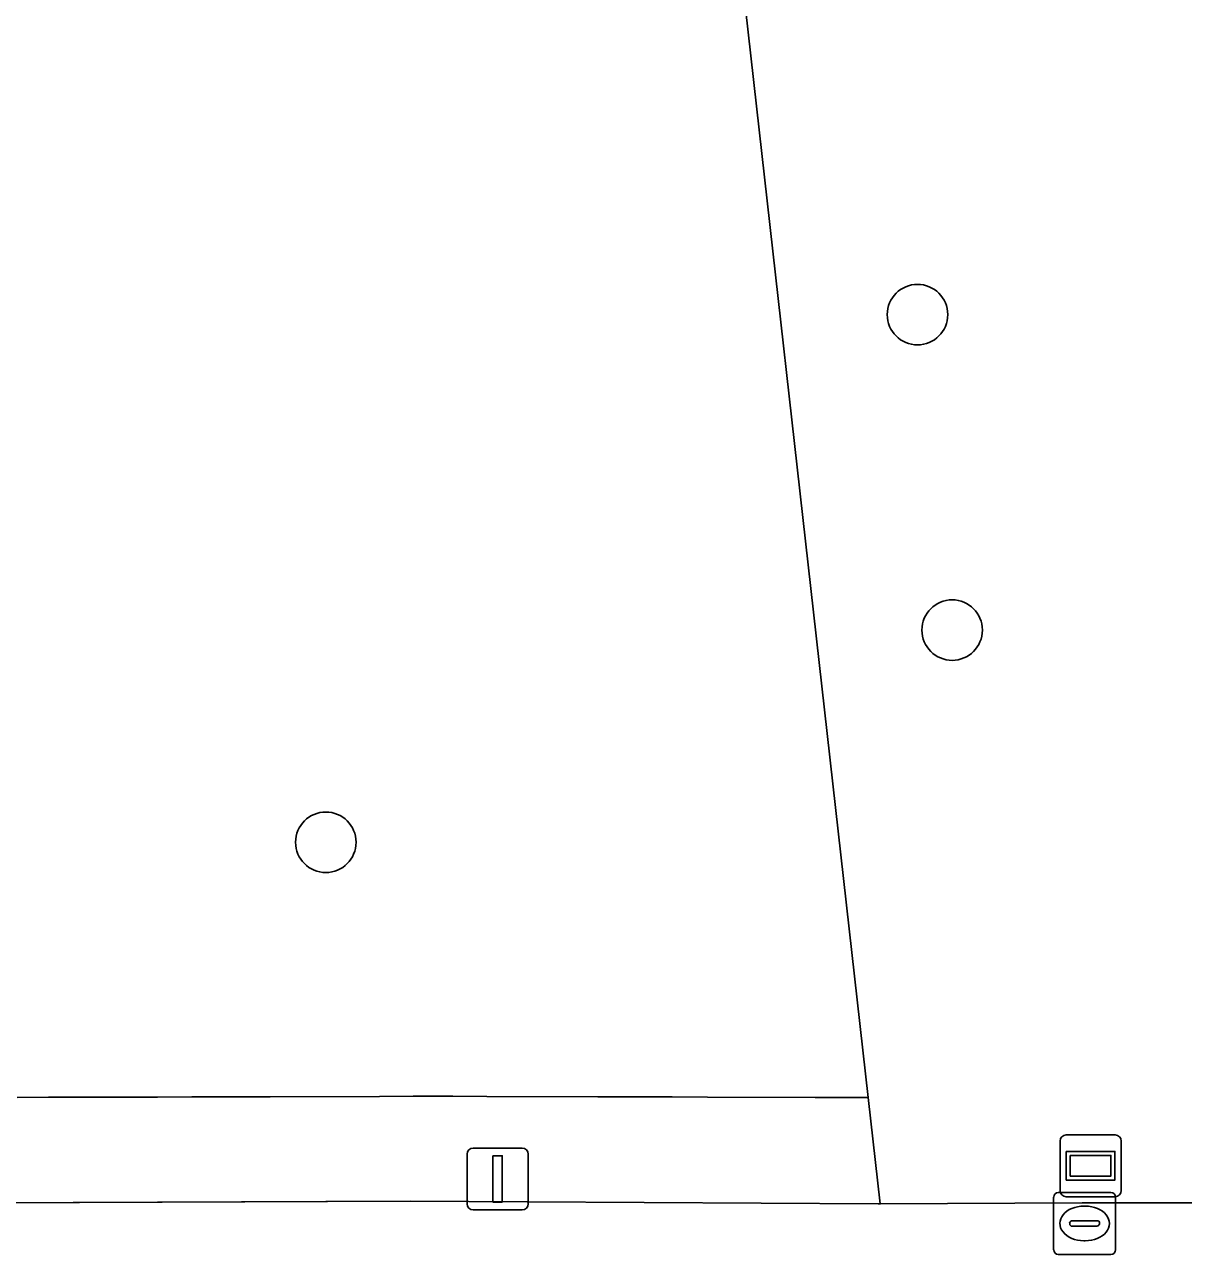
# Model space of a CAD drawing. Extents: x 161477 to 163040, y 383680 to 384871.
# Drawn here: x 162493.74 to 162512.48, y 384562.54 to 384582.42 of the extents above; entities that cross this region are included whole.
import ezdxf

# ---------------------------------------------------------------- set-up
doc = ezdxf.new("R2010")
doc.units = 0
for name, color, linetype in [('IMGEO_Boom', 7, 'Continuous'), ('IMGEO_Groenvoorziening', 7, 'Continuous'), ('IMGEO_Informatiebord', 7, 'Continuous'), ('IMGEO_Kolk', 7, 'Continuous'), ('IMGEO_Lichtmast', 7, 'Continuous'), ('IMGEO_Rijbaan_lokaal_open', 7, 'Continuous'), ('IMGEO_Voetpad_open', 7, 'Continuous')]:
    doc.layers.add(name, color=color, linetype=linetype)

msp = doc.modelspace()

# ---------------------------------------------------------------- linework, layer by layer
at = {"layer": 'IMGEO_Boom'}
for centre in [(162508.18, 384577.73), (162508.74, 384572.63), (162498.61, 384569.2)]:
    msp.add_circle(centre, 0.489, dxfattribs=at)
at = {"layer": 'IMGEO_Groenvoorziening'}
msp.add_lwpolyline([(162515.779, 384577.439), (162515.761, 384580.006), (162515.77, 384582.584), (162515.796, 384585.11), (162515.791, 384587.661), (162515.789, 384589.888), (162504.693, 384588.952), (162507.383, 384565.074), (162507.577, 384563.354), (162510.845, 384563.371), (162519.294, 384563.381), (162519.53, 384563.392)], dxfattribs=at)
at = {"layer": 'IMGEO_Informatiebord'}
for p, q in [((162510.485, 384563.57), (162510.485, 384564.37)), ((162510.485, 384564.37), (162510.485, 384563.57)), ((162510.585, 384564.47), (162511.375, 384564.47)), ((162511.375, 384564.47), (162510.585, 384564.47)), ((162511.475, 384564.37), (162511.475, 384563.57)), ((162511.475, 384563.57), (162511.475, 384564.37)), ((162511.375, 384563.47), (162510.585, 384563.47)), ((162510.585, 384563.47), (162511.375, 384563.47))]:
    msp.add_line(p, q, dxfattribs=at)
for points in [[(162510.586, 384564.202), (162511.374, 384564.202), (162511.374, 384563.738), (162510.586, 384563.738), (162510.586, 384564.202)], [(162510.651, 384564.137), (162510.651, 384563.803), (162511.309, 384563.803), (162511.309, 384564.137), (162510.651, 384564.137)]]:
    msp.add_lwpolyline(points, dxfattribs=at)
for centre, start, end in [((162510.585, 384564.37), 90, 180), ((162510.585, 384564.37), 90, 180), ((162511.375, 384564.37), 0, 90), ((162511.375, 384564.37), 360, 90), ((162510.585, 384563.57), 180, 270), ((162510.585, 384563.57), 180, 270), ((162511.375, 384563.57), 270, 0), ((162511.375, 384563.57), 270, 0)]:
    msp.add_arc(centre, 0.1, start, end, dxfattribs=at)
at = {"layer": 'IMGEO_Kolk'}
for p, q in [((162510.457, 384563.538), (162511.309, 384563.538)), ((162510.382, 384562.612), (162510.382, 384563.464)), ((162511.383, 384563.464), (162511.383, 384562.612)), ((162510.87, 384563.318), (162510.895, 384563.318)), ((162510.641, 384563.032), (162510.641, 384563.044)), ((162511.079, 384562.995), (162510.681, 384562.995)), ((162510.684, 384563.081), (162511.082, 384563.081)), ((162511.125, 384563.044), (162511.125, 384563.032)), ((162510.893, 384562.758), (162510.868, 384562.758)), ((162511.309, 384562.538), (162510.457, 384562.538))]:
    msp.add_line(p, q, dxfattribs=at)
for points in [[(162510.457, 384563.538), (162511.309, 384563.538)], [(162510.382, 384562.612), (162510.382, 384563.464)], [(162511.383, 384563.464), (162511.383, 384562.612)], [(162511.309, 384562.538), (162510.457, 384562.538)]]:
    msp.add_lwpolyline(points, dxfattribs=at)
for centre, radius, start, end in [((162510.459, 384563.462), 0.0765, 91.552, 178.448), ((162510.459, 384563.462), 0.0765, 91.552, 178.448), ((162511.307, 384563.462), 0.0765, 1.552, 88.448), ((162511.307, 384563.462), 0.0765, 1.552, 88.448), ((162510.681, 384563.041), 0.0403, 85.8775, 175.7526), ((162510.678, 384563.031), 0.0366, 178.938, 274.7102), ((162511.082, 384563.038), 0.043, 264.8664, 352.4533), ((162511.086, 384563.043), 0.0386, 1.7309, 96.639), ((162510.459, 384562.614), 0.0765, 181.552, 268.448), ((162510.459, 384562.614), 0.0765, 181.552, 268.448), ((162511.307, 384562.614), 0.0765, 271.552, 358.448), ((162511.307, 384562.614), 0.0765, 271.552, 358.448)]:
    msp.add_arc(centre, radius, start, end, dxfattribs=at)
for centre, major_axis, ratio, start_param, end_param in [((162510.869, 384563.038), (-0.387, 0.002), 0.722429, 4.712389, 7.853982), ((162510.894, 384563.038), (-0.39, 0.002), 0.717154, 1.570796, 4.712389)]:
    msp.add_ellipse(centre, major_axis=major_axis, ratio=ratio, start_param=start_param, end_param=end_param, dxfattribs=at)
at = {"layer": 'IMGEO_Lichtmast'}
for p, q in [((162500.894, 384563.357), (162500.894, 384564.157)), ((162500.894, 384564.157), (162500.894, 384563.357)), ((162500.994, 384564.257), (162501.784, 384564.257)), ((162501.784, 384564.257), (162500.994, 384564.257)), ((162501.884, 384564.157), (162501.884, 384563.357)), ((162501.884, 384563.357), (162501.884, 384564.157)), ((162501.784, 384563.257), (162500.994, 384563.257)), ((162500.994, 384563.257), (162501.784, 384563.257))]:
    msp.add_line(p, q, dxfattribs=at)
msp.add_lwpolyline([(162501.314, 384564.132), (162501.464, 384564.132), (162501.464, 384563.382), (162501.314, 384563.382), (162501.314, 384564.132)], dxfattribs=at)
for centre, start, end in [((162500.994, 384564.157), 90, 180), ((162500.994, 384564.157), 90, 180), ((162501.784, 384564.157), 0, 90), ((162501.784, 384564.157), 360, 90), ((162500.994, 384563.357), 180, 270), ((162500.994, 384563.357), 180, 270), ((162501.784, 384563.357), 270, 0), ((162501.784, 384563.357), 270, 0)]:
    msp.add_arc(centre, 0.1, start, end, dxfattribs=at)
at = {"layer": 'IMGEO_Rijbaan_lokaal_open'}
msp.add_lwpolyline([(162519.294, 384563.381), (162510.845, 384563.371), (162507.577, 384563.354), (162507.541, 384563.354), (162499.976, 384563.398), (162493.155, 384563.371), (162482.657, 384563.363), (162478.57, 384563.368), (162476.46, 384563.37), (162474.235, 384563.351), (162472.119, 384563.354), (162456.714, 384563.326), (162440.262, 384563.282), (162425.583, 384563.289), (162422.555, 384563.293), (162403.79, 384563.316), (162390.282, 384563.302), (162378.46, 384563.331), (162337.827, 384563.382), (162335.416, 384563.375), (162328.737, 384563.403), (162324.077, 384563.395), (162280.802, 384563.418)], dxfattribs=at)
at = {"layer": 'IMGEO_Voetpad_open'}
for points in [[(162493.62, 384565.076), (162494.127, 384565.077), (162495.89, 384565.082), (162496.441, 384565.084), (162497.164, 384565.086), (162497.71, 384565.087), (162499.476, 384565.092), (162500.023, 384565.093), (162500.253, 384565.094), (162500.662, 384565.093), (162501.213, 384565.091), (162503.012, 384565.086), (162503.554, 384565.085), (162504.214, 384565.083), (162504.781, 384565.081), (162506.526, 384565.076), (162507.383, 384565.074), (162504.693, 384588.952)], [(162493.155, 384563.371), (162499.976, 384563.398), (162507.541, 384563.354), (162507.577, 384563.354), (162507.383, 384565.074), (162506.526, 384565.076), (162504.781, 384565.081), (162504.214, 384565.083), (162503.554, 384565.085), (162503.012, 384565.086), (162501.213, 384565.091), (162500.662, 384565.093), (162500.253, 384565.094), (162500.023, 384565.093), (162499.476, 384565.092), (162497.71, 384565.087), (162497.164, 384565.086), (162496.441, 384565.084), (162495.89, 384565.082), (162494.127, 384565.077), (162493.62, 384565.076)]]:
    msp.add_lwpolyline(points, dxfattribs=at)

doc.saveas('drawing.dxf')
